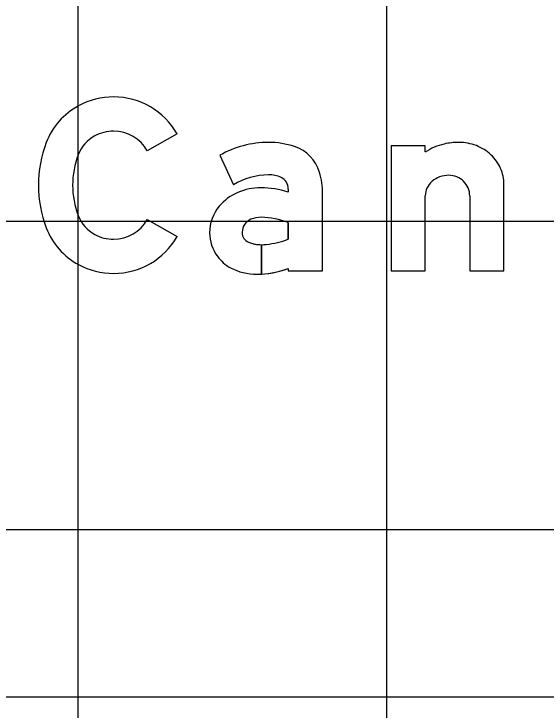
# Model space of a CAD drawing. Extents: x 2193008 to 2198143, y 1236112 to 1237864.
# Drawn here: x 2196340.29 to 2196343.74, y 1237193.938 to 1237198.452 of the extents above; entities that cross this region are included whole.
import ezdxf

# ---------------------------------------------------------------- set-up
doc = ezdxf.new("R2010")
doc.units = 0
for name, color, linetype in [('GSBWFILL', 7, 'Continuous'), ('GSCOLORFILL', 7, 'Continuous'), ('GSOUTLINE', 7, 'Continuous'), ('M-ROADS', 7, 'Continuous')]:
    doc.layers.add(name, color=color, linetype=linetype)

msp = doc.modelspace()

# ---------------------------------------------------------------- linework, layer by layer
at = {"layer": 'GSBWFILL'}
msp.add_line((2196343.2451, 1237197.2735), (2196343.2451, 1237196.7868), dxfattribs=at)
for points in [[(2196341.3475, 1237197.6745), (2196341.1544, 1237197.5651)], [(2196342.9566, 1237197.5569), (2196342.9566, 1237197.5969), (2196342.7346, 1237197.5969), (2196342.7346, 1237196.7868), (2196342.9566, 1237196.7868), (2196342.9566, 1237197.2735)], [(2196341.6251, 1237197.5358), (2196341.7142, 1237197.3434)], [(2196343.2451, 1237196.7868), (2196343.467, 1237196.7868), (2196343.467, 1237197.3466)], [(2196342.0688, 1237197.3164), (2196342.0688, 1237197.296)], [(2196342.0688, 1237196.8024), (2196342.0688, 1237196.7868), (2196342.2907, 1237196.7868), (2196342.2907, 1237197.2876)], [(2196341.1544, 1237197.1183), (2196341.3475, 1237197.0089)], [(2196342.0688, 1237197.0995), (2196342.0688, 1237196.9917)], [(2196341.894, 1237196.7654), (2196341.894, 1237196.9558)], [(2196341.8941, 1237196.9558), (2196341.8941, 1237196.7654)]]:
    msp.add_lwpolyline(points, dxfattribs=at)
for centre, major_axis, ratio, start_param, end_param in [((2196340.9364, 1237197.4345), (0, 0.4796), 0.999994, 0, 0.495249), ((2196340.9364, 1237197.4415), (0, 0.4725), 0.999994, 5.228016, 6.283185), ((2196340.9247, 1237197.4561), (0, 0.455), 0.999994, 0.495249, 1.205818), ((2196340.9247, 1237197.4561), (0, 0.233), 0.999994, 0.495249, 1.205818), ((2196340.9364, 1237197.4345), (0, 0.2576), 0.999994, 0, 0.495249), ((2196340.9364, 1237197.4415), (0, 0.2506), 0.999994, 5.228016, 6.283185), ((2196341.2241, 1237197.3417), (0, 0.7755), 0.999994, 1.205818, 1.935775), ((2196341.9399, 1237196.983), (0, 0.6361), 0.999995, 0, 0.517719), ((2196341.9399, 1237197.0759), (0, 0.5432), 0.999995, 5.96613, 6.283185), ((2196343.1751, 1237197.1752), (0, 0.4439), 0.999997, 0, 0.219986), ((2196343.1751, 1237197.3067), (0, 0.3124), 0.999997, 5.914285, 6.283185), ((2196342.0314, 1237197.3548), (0, 0.2497), 0.999995, 4.997165, 5.96613), ((2196343.1713, 1237197.2198), (0, 0.3996), 0.999997, 0.235088, 0.567132), ((2196343.1826, 1237197.3261), (0, 0.2916), 0.999997, 5.532258, 5.914285), ((2196341.2241, 1237197.3417), (0, 0.5536), 0.999994, 1.205818, 1.935775), ((2196343.1942, 1237197.3386), (0, 0.2746), 0.999997, 5.130076, 5.532258), ((2196343.2122, 1237197.3466), (0, 0.2548), 0.999997, 4.712389, 5.130076), ((2196341.9399, 1237196.983), (0, 0.4253), 0.999995, 0, 0.559495), ((2196341.9478, 1237197.2403), (0, 0.1681), 0.999995, 5.822746, 6.330435), ((2196341.9856, 1237197.3164), (0, 0.0832), 0.999995, 4.712389, 5.822746), ((2196341.8017, 1237197.2876), (0, 0.489), 0.999995, 4.712389, 4.997165), ((2196343.1014, 1237197.2519), (0, 0.1527), 0.999997, 0.345704, 0.715718), ((2196343.1088, 1237197.2312), (0, 0.1747), 0.999997, 0, 0.345704), ((2196343.1088, 1237197.2657), (0, 0.1402), 0.999997, 5.900624, 6.283185), ((2196343.1104, 1237197.2695), (0, 0.1361), 0.999997, 5.51227, 5.900624), ((2196343.0899, 1237197.2651), (0, 0.1352), 0.999997, 0.715718, 1.126231), ((2196343.1127, 1237197.272), (0, 0.1327), 0.999997, 5.115435, 5.51227), ((2196341.8647, 1237197.0011), (0, 0.3182), 0.999995, 0.399285, 0.87593), ((2196341.8908, 1237196.9444), (0, 0.3805), 0.999995, 0, 0.404512), ((2196341.8908, 1237196.7647), (0, 0.5603), 0.999995, 5.959871, 6.283185), ((2196343.0722, 1237197.2735), (0, 0.1156), 0.999997, 1.126231, 1.570796), ((2196343.1164, 1237197.2735), (0, 0.1287), 0.999997, 4.712389, 5.115435), ((2196341.8256, 1237197.0337), (0, 0.2673), 0.999995, 0.87593, 1.570796), ((2196340.9247, 1237197.2273), (0, 0.233), 0.999994, 1.935775, 2.646344), ((2196340.9364, 1237197.2419), (0, 0.2506), 0.999994, 3.141593, 4.196762), ((2196341.8635, 1237197.0339), (0, 0.0943), 0.999995, 0.408547, 1.530785), ((2196341.8898, 1237196.9732), (0, 0.1605), 0.999995, 6.259455, 6.691732), ((2196341.8781, 1237196.5883), (0, 0.5456), 0.999995, 5.926185, 6.254823), ((2196340.9247, 1237197.2273), (0, 0.455), 0.999994, 1.935775, 2.646344), ((2196341.8138, 1237197.0337), (0, 0.2555), 0.999995, 1.570796, 2.21394), ((2196341.8696, 1237197.0337), (0, 0.1005), 0.999995, 1.530785, 1.570796), ((2196341.8358, 1237197.0337), (0, 0.0666), 0.999995, 1.570796, 2.757027), ((2196340.9364, 1237197.2489), (0, 0.2576), 0.999994, 2.646344, 3.141593), ((2196340.9364, 1237197.2419), (0, 0.4725), 0.999994, 3.141593, 4.196762), ((2196341.8811, 1237197.469), (0, 0.5129), 0.999995, 3.228562, 3.516221), ((2196341.894, 1237197.1777), (0, 0.2219), 0.999995, 2.757027, 3.141593), ((2196341.894, 1237197.1777), (0, 0.2219), 0.999995, 3.141843, 3.28451), ((2196341.8365, 1237197.0507), (0, 0.2838), 0.999995, 2.21394, 2.611125), ((2196340.9364, 1237197.2489), (0, 0.4796), 0.999994, 2.646344, 3.141593), ((2196341.8655, 1237197.1465), (0, 0.3819), 0.999995, 2.672443, 3.141593), ((2196341.8655, 1237197.3311), (0, 0.5664), 0.999995, 3.192057, 3.508644), ((2196341.8655, 1237197.3311), (0, 0.5664), 0.999995, 3.141593, 3.191959)]:
    msp.add_ellipse(centre, major_axis=major_axis, ratio=ratio, start_param=start_param, end_param=end_param, dxfattribs=at)
at = {"layer": 'GSCOLORFILL'}
for p, q in [((2196343.2451, 1237197.2735), (2196343.2451, 1237196.7868)), ((2196352.6905, 1237194.0215), (2196320.7242, 1237194.0215))]:
    msp.add_line(p, q, dxfattribs=at)
for points in [[(2196341.3475, 1237197.6745), (2196341.1544, 1237197.5651)], [(2196342.9566, 1237197.5569), (2196342.9566, 1237197.5969), (2196342.7346, 1237197.5969), (2196342.7346, 1237196.7868), (2196342.9566, 1237196.7868), (2196342.9566, 1237197.2735)], [(2196341.6251, 1237197.5358), (2196341.7142, 1237197.3434)], [(2196343.2451, 1237196.7868), (2196343.467, 1237196.7868), (2196343.467, 1237197.3466)], [(2196342.0688, 1237197.3164), (2196342.0688, 1237197.296)], [(2196342.0688, 1237196.8024), (2196342.0688, 1237196.7868), (2196342.2907, 1237196.7868), (2196342.2907, 1237197.2876)], [(2196341.1544, 1237197.1183), (2196341.3475, 1237197.0089)], [(2196342.0688, 1237197.0995), (2196342.0688, 1237196.9917)], [(2196341.894, 1237196.7654), (2196341.894, 1237196.9558)], [(2196341.8941, 1237196.9558), (2196341.8941, 1237196.7654)]]:
    msp.add_lwpolyline(points, dxfattribs=at)
for centre, major_axis, ratio, start_param, end_param in [((2196340.9364, 1237197.4345), (0, 0.4796), 0.999994, 0, 0.495249), ((2196340.9364, 1237197.4415), (0, 0.4725), 0.999994, 5.228016, 6.283185), ((2196340.9247, 1237197.4561), (0, 0.455), 0.999994, 0.495249, 1.205818), ((2196340.9247, 1237197.4561), (0, 0.233), 0.999994, 0.495249, 1.205818), ((2196340.9364, 1237197.4345), (0, 0.2576), 0.999994, 0, 0.495249), ((2196340.9364, 1237197.4415), (0, 0.2506), 0.999994, 5.228016, 6.283185), ((2196341.2241, 1237197.3417), (0, 0.7755), 0.999994, 1.205818, 1.935775), ((2196341.9399, 1237196.983), (0, 0.6361), 0.999995, 0, 0.517719), ((2196341.9399, 1237197.0759), (0, 0.5432), 0.999995, 5.96613, 6.283185), ((2196343.1751, 1237197.1752), (0, 0.4439), 0.999997, 0, 0.219986), ((2196343.1751, 1237197.3067), (0, 0.3124), 0.999997, 5.914285, 6.283185), ((2196342.0314, 1237197.3548), (0, 0.2497), 0.999995, 4.997165, 5.96613), ((2196343.1713, 1237197.2198), (0, 0.3996), 0.999997, 0.235088, 0.567132), ((2196343.1826, 1237197.3261), (0, 0.2916), 0.999997, 5.532258, 5.914285), ((2196341.2241, 1237197.3417), (0, 0.5536), 0.999994, 1.205818, 1.935775), ((2196343.1942, 1237197.3386), (0, 0.2746), 0.999997, 5.130076, 5.532258), ((2196343.2122, 1237197.3466), (0, 0.2548), 0.999997, 4.712389, 5.130076), ((2196341.9399, 1237196.983), (0, 0.4253), 0.999995, 0, 0.559495), ((2196341.9478, 1237197.2403), (0, 0.1681), 0.999995, 5.822746, 6.330435), ((2196341.9856, 1237197.3164), (0, 0.0832), 0.999995, 4.712389, 5.822746), ((2196341.8017, 1237197.2876), (0, 0.489), 0.999995, 4.712389, 4.997165), ((2196343.1014, 1237197.2519), (0, 0.1527), 0.999997, 0.345704, 0.715718), ((2196343.1088, 1237197.2312), (0, 0.1747), 0.999997, 0, 0.345704), ((2196343.1088, 1237197.2657), (0, 0.1402), 0.999997, 5.900624, 6.283185), ((2196343.1104, 1237197.2695), (0, 0.1361), 0.999997, 5.51227, 5.900624), ((2196343.0899, 1237197.2651), (0, 0.1352), 0.999997, 0.715718, 1.126231), ((2196343.1127, 1237197.272), (0, 0.1327), 0.999997, 5.115435, 5.51227), ((2196341.8647, 1237197.0011), (0, 0.3182), 0.999995, 0.399285, 0.87593), ((2196341.8908, 1237196.9444), (0, 0.3805), 0.999995, 0, 0.404512), ((2196341.8908, 1237196.7647), (0, 0.5603), 0.999995, 5.959871, 6.283185), ((2196343.0722, 1237197.2735), (0, 0.1156), 0.999997, 1.126231, 1.570796), ((2196343.1164, 1237197.2735), (0, 0.1287), 0.999997, 4.712389, 5.115435), ((2196341.8256, 1237197.0337), (0, 0.2673), 0.999995, 0.87593, 1.570796), ((2196340.9247, 1237197.2273), (0, 0.233), 0.999994, 1.935775, 2.646344), ((2196340.9364, 1237197.2419), (0, 0.2506), 0.999994, 3.141593, 4.196762), ((2196341.8635, 1237197.0339), (0, 0.0943), 0.999995, 0.408547, 1.530785), ((2196341.8898, 1237196.9732), (0, 0.1605), 0.999995, 6.259455, 6.691732), ((2196341.8781, 1237196.5883), (0, 0.5456), 0.999995, 5.926185, 6.254823), ((2196340.9247, 1237197.2273), (0, 0.455), 0.999994, 1.935775, 2.646344), ((2196341.8138, 1237197.0337), (0, 0.2555), 0.999995, 1.570796, 2.21394), ((2196341.8696, 1237197.0337), (0, 0.1005), 0.999995, 1.530785, 1.570796), ((2196341.8358, 1237197.0337), (0, 0.0666), 0.999995, 1.570796, 2.757027), ((2196340.9364, 1237197.2489), (0, 0.2576), 0.999994, 2.646344, 3.141593), ((2196340.9364, 1237197.2419), (0, 0.4725), 0.999994, 3.141593, 4.196762), ((2196341.8811, 1237197.469), (0, 0.5129), 0.999995, 3.228562, 3.516221), ((2196341.894, 1237197.1777), (0, 0.2219), 0.999995, 2.757027, 3.141593), ((2196341.894, 1237197.1777), (0, 0.2219), 0.999995, 3.141843, 3.28451), ((2196341.8365, 1237197.0507), (0, 0.2838), 0.999995, 2.21394, 2.611125), ((2196340.9364, 1237197.2489), (0, 0.4796), 0.999994, 2.646344, 3.141593), ((2196341.8655, 1237197.1465), (0, 0.3819), 0.999995, 2.672443, 3.141593), ((2196341.8655, 1237197.3311), (0, 0.5664), 0.999995, 3.192057, 3.508644), ((2196341.8655, 1237197.3311), (0, 0.5664), 0.999995, 3.141593, 3.191959)]:
    msp.add_ellipse(centre, major_axis=major_axis, ratio=ratio, start_param=start_param, end_param=end_param, dxfattribs=at)
at = {"layer": 'GSOUTLINE'}
msp.add_line((2196343.2451, 1237197.2735), (2196343.2451, 1237196.7868), dxfattribs=at)
for points in [[(2196341.3475, 1237197.6745), (2196341.1544, 1237197.5651)], [(2196342.9566, 1237197.5569), (2196342.9566, 1237197.5969), (2196342.7346, 1237197.5969), (2196342.7346, 1237196.7868), (2196342.9566, 1237196.7868), (2196342.9566, 1237197.2735)], [(2196341.6251, 1237197.5358), (2196341.7142, 1237197.3434)], [(2196343.2451, 1237196.7868), (2196343.467, 1237196.7868), (2196343.467, 1237197.3466)], [(2196342.0688, 1237197.3164), (2196342.0688, 1237197.296)], [(2196342.0688, 1237196.8024), (2196342.0688, 1237196.7868), (2196342.2907, 1237196.7868), (2196342.2907, 1237197.2876)], [(2196341.1544, 1237197.1183), (2196341.3475, 1237197.0089)], [(2196342.0688, 1237196.9917), (2196342.0688, 1237197.0995)]]:
    msp.add_lwpolyline(points, dxfattribs=at)
for centre, major_axis, ratio, start_param, end_param in [((2196340.9364, 1237197.4345), (0, 0.4796), 0.999994, 0, 0.495249), ((2196340.9364, 1237197.4415), (0, 0.4725), 0.999994, 5.228016, 6.283185), ((2196340.9247, 1237197.4561), (0, 0.455), 0.999994, 0.495249, 1.205818), ((2196340.9247, 1237197.4561), (0, 0.233), 0.999994, 0.495249, 1.205818), ((2196340.9364, 1237197.4345), (0, 0.2576), 0.999994, 0, 0.495249), ((2196340.9364, 1237197.4415), (0, 0.2506), 0.999994, 5.228016, 6.283185), ((2196341.2241, 1237197.3417), (0, 0.7755), 0.999994, 1.205818, 1.935775), ((2196341.9399, 1237196.983), (0, 0.6361), 0.999995, 6.283185, 6.800904), ((2196341.9399, 1237197.0759), (0, 0.5432), 0.999995, 5.96613, 6.283185), ((2196343.1751, 1237197.1752), (0, 0.4439), 0.999997, 0, 0.219986), ((2196343.1751, 1237197.3067), (0, 0.3124), 0.999997, 5.914285, 6.283185), ((2196342.0314, 1237197.3548), (0, 0.2497), 0.999995, 4.997165, 5.96613), ((2196343.1713, 1237197.2198), (0, 0.3996), 0.999997, 0.235088, 0.567132), ((2196343.1826, 1237197.3261), (0, 0.2916), 0.999997, 5.532258, 5.914285), ((2196341.2241, 1237197.3417), (0, 0.5536), 0.999994, 1.205818, 1.935775), ((2196343.1942, 1237197.3386), (0, 0.2746), 0.999997, 5.130076, 5.532258), ((2196343.2122, 1237197.3466), (0, 0.2548), 0.999997, 4.712389, 5.130076), ((2196341.9399, 1237196.983), (0, 0.4253), 0.999995, 0, 0.559495), ((2196341.9478, 1237197.2403), (0, 0.1681), 0.999995, 5.822746, 6.330435), ((2196341.9856, 1237197.3164), (0, 0.0832), 0.999995, 4.712389, 5.822746), ((2196341.8017, 1237197.2876), (0, 0.489), 0.999995, 4.712389, 4.997165), ((2196343.1014, 1237197.2519), (0, 0.1527), 0.999997, 0.345704, 0.715718), ((2196343.1088, 1237197.2312), (0, 0.1747), 0.999997, 0, 0.345704), ((2196343.1088, 1237197.2657), (0, 0.1402), 0.999997, 5.900624, 6.283185), ((2196343.1104, 1237197.2695), (0, 0.1361), 0.999997, 5.51227, 5.900624), ((2196343.0899, 1237197.2651), (0, 0.1352), 0.999997, 0.715718, 1.126231), ((2196343.1127, 1237197.272), (0, 0.1327), 0.999997, 5.115435, 5.51227), ((2196341.8647, 1237197.0011), (0, 0.3182), 0.999995, 0.399285, 0.87593), ((2196341.8908, 1237196.9444), (0, 0.3805), 0.999995, 0, 0.404512), ((2196341.8908, 1237196.7647), (0, 0.5603), 0.999995, 5.959871, 6.283185), ((2196343.0722, 1237197.2735), (0, 0.1156), 0.999997, 1.126231, 1.570796), ((2196343.1164, 1237197.2735), (0, 0.1287), 0.999997, 4.712389, 5.115435), ((2196341.8256, 1237197.0337), (0, 0.2673), 0.999995, 0.87593, 1.570796), ((2196340.9247, 1237197.2273), (0, 0.233), 0.999994, 1.935775, 2.646344), ((2196340.9364, 1237197.2419), (0, 0.2506), 0.999994, 3.141593, 4.196762), ((2196341.8635, 1237197.0339), (0, 0.0943), 0.999995, 0.408547, 1.530785), ((2196341.8898, 1237196.9732), (0, 0.1605), 0.999995, 6.25958, 6.691732), ((2196341.8781, 1237196.5883), (0, 0.5456), 0.999995, 5.926185, 6.254787), ((2196341.8934, 1237197.1254), (0, 0.00832), 0.999995, 6.254787, 6.25958), ((2196340.9247, 1237197.2273), (0, 0.455), 0.999994, 1.935775, 2.646344), ((2196341.8138, 1237197.0337), (0, 0.2555), 0.999995, 1.570796, 2.21394), ((2196341.8696, 1237197.0337), (0, 0.1005), 0.999995, 1.530785, 1.570796), ((2196341.8358, 1237197.0337), (0, 0.0666), 0.999995, 1.570796, 2.757027), ((2196340.9364, 1237197.2489), (0, 0.2576), 0.999994, 2.646344, 3.141593), ((2196340.9364, 1237197.2419), (0, 0.4725), 0.999994, 3.141593, 4.196762), ((2196341.8811, 1237197.469), (0, 0.5129), 0.999995, 3.228562, 3.516221), ((2196341.894, 1237197.1777), (0, 0.2219), 0.999995, 2.757027, 3.28451), ((2196341.8365, 1237197.0507), (0, 0.2838), 0.999995, 2.21394, 2.611125), ((2196340.9364, 1237197.2489), (0, 0.4796), 0.999994, 2.646344, 3.141593), ((2196341.8655, 1237197.1465), (0, 0.3819), 0.999995, 2.672443, 3.141593), ((2196341.8655, 1237197.3311), (0, 0.5664), 0.999995, 3.141593, 3.508644)]:
    msp.add_ellipse(centre, major_axis=major_axis, ratio=ratio, start_param=start_param, end_param=end_param, dxfattribs=at)
at = {"layer": 'M-ROADS'}
for p, q in [((2196340.7065, 1237163.1062), (2196340.7065, 1237223.1062)), ((2196342.7065, 1237163.1062), (2196342.7065, 1237223.1062)), ((2196394.7065, 1237197.1062), (2196264.7065, 1237197.1062)), ((2196394.7065, 1237195.1062), (2196264.7065, 1237195.1062))]:
    msp.add_line(p, q, dxfattribs=at)

doc.saveas('drawing.dxf')
